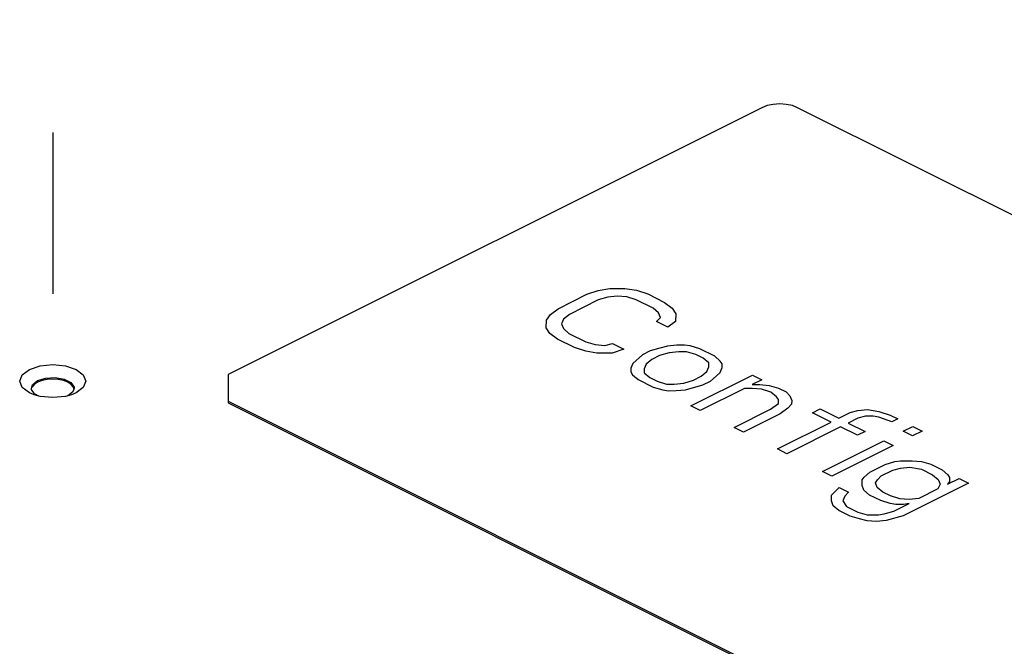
# Paper-space layout '005_EXP_CORICANT_PE_DRAWING_3_1' of a CAD drawing. Header units: millimetres. Extents: x 6 to 413, y 7 to 290.
# Tile 331 of 362: x 214 to 229, y 257 to 266. Entities that reach past the tile are written whole.
import ezdxf

# ---------------------------------------------------------------- set-up
doc = ezdxf.new("R2010")
doc.units = ezdxf.units.MM
doc.header["$LTSCALE"] = 23.1
doc.linetypes.add('DASHED', pattern=[0.2, 0.1, -0.1])
for name, color, linetype in [('000_OFFSET-LINES', 7, 'CONTINUOUS'), ('006_CONFIG_LABEL_102X65_BL128', 7, 'CONTINUOUS'), ('COVER_CORIENT_BL79', 7, 'CONTINUOUS')]:
    doc.layers.add(name, color=color, linetype=linetype)

# ---------------------------------------------------------------- blocks, each defined once
blk = doc.blocks.new('COVER_CORIENT_BL79', base_point=(229.287, 247.679))
at = {"layer": 'COVER_CORIENT_BL79', "color": 7, "linetype": 'Continuous'}
for p, q in [((214.637, 260.348), (214.654, 260.398)), ((214.654, 260.398), (214.727, 260.456)), ((214.727, 260.456), (214.842, 260.492)), ((214.727, 260.456), (214.727, 260.433)), ((215.022, 260.472), (214.943, 260.477)), ((215.096, 260.457), (215.022, 260.472)), ((215.159, 260.433), (215.096, 260.457)), ((214.639, 260.331), (214.637, 260.348)), ((215.232, 260.297), (215.159, 260.24)), ((215.249, 260.348), (215.232, 260.297))]:
    blk.add_line(p, q, dxfattribs=at)
at = {"layer": 'COVER_CORIENT_BL79', "color": 3, "linetype": 'Continuous'}
for p, q in [((214.675, 260.254), (214.609, 260.282)), ((214.762, 260.231), (214.675, 260.254)), ((215.209, 260.254), (215.124, 260.231)), ((215.278, 260.282), (215.209, 260.254)), ((215.38, 260.359), (215.278, 260.282))]:
    blk.add_line(p, q, dxfattribs=at)
for points in [[(214.609, 260.616), (214.762, 260.668), (214.943, 260.686), (215.124, 260.668), (215.278, 260.616), (215.38, 260.54)], [(214.609, 260.282), (214.506, 260.359), (214.47, 260.449), (214.506, 260.54), (214.609, 260.616)], [(215.38, 260.54), (215.416, 260.449), (215.38, 260.359)], [(215.124, 260.231), (214.943, 260.213), (214.762, 260.231)]]:
    blk.add_lwpolyline(points, dxfattribs=at)
at = {"layer": 'COVER_CORIENT_BL79', "color": 7, "linetype": 'Continuous'}
for points in [[(214.727, 260.433), (214.678, 260.401), (214.648, 260.364)], [(214.943, 260.477), (214.864, 260.472), (214.79, 260.457), (214.727, 260.433)], [(214.842, 260.492), (214.977, 260.5), (215.106, 260.477)], [(215.106, 260.477), (215.202, 260.429), (215.247, 260.365), (215.249, 260.348)], [(215.246, 260.338), (215.239, 260.364), (215.208, 260.401), (215.159, 260.433)], [(214.743, 260.236), (214.684, 260.266), (214.639, 260.331)]]:
    blk.add_lwpolyline(points, dxfattribs=at)
blk = doc.blocks.new('006_CONFIG_LABEL_102X65_BL128', base_point=(227.813, 259.164))
at = {"layer": '006_CONFIG_LABEL_102X65_BL128', "color": 7, "linetype": 'Continuous'}
for p, q in [((225.087, 264.362), (217.45, 260.544)), ((238.07, 258.125), (225.596, 264.362)), ((217.45, 260.544), (217.45, 260.138)), ((217.45, 260.162), (229.797, 253.989)), ((217.45, 260.138), (229.797, 253.965))]:
    blk.add_line(p, q, dxfattribs=at)
at = {"layer": '006_CONFIG_LABEL_102X65_BL128', "color": 4, "linetype": 'Continuous'}
for p, q in [((222.17, 261.486), (222.582, 261.692)), ((222.582, 261.692), (222.746, 261.747)), ((222.746, 261.747), (222.91, 261.775)), ((223.016, 261.667), (222.88, 261.652)), ((222.91, 261.775), (223.127, 261.776)), ((223.152, 261.654), (223.016, 261.667)), ((223.127, 261.776), (223.29, 261.75)), ((223.29, 261.75), (223.452, 261.696)), ((223.452, 261.696), (223.694, 261.575)), ((222.743, 261.611), (222.332, 261.405)), ((222.88, 261.652), (222.743, 261.611)), ((223.287, 261.614), (223.152, 261.654)), ((223.529, 261.493), (223.287, 261.614)), ((223.694, 261.575), (223.801, 261.494)), ((222.004, 261.322), (222.06, 261.404)), ((222.06, 261.404), (222.17, 261.486)), ((222.332, 261.405), (222.249, 261.337)), ((223.609, 261.425), (223.529, 261.493)), ((223.635, 261.358), (223.609, 261.425)), ((223.801, 261.494), (223.853, 261.413)), ((223.853, 261.413), (223.851, 261.304)), ((222.001, 261.213), (222.004, 261.322)), ((222.249, 261.337), (222.22, 261.269)), ((222.22, 261.269), (222.246, 261.201)), ((223.579, 261.303), (223.635, 261.358)), ((223.741, 261.222), (223.579, 261.303)), ((223.851, 261.304), (223.741, 261.222)), ((222.054, 261.132), (222.001, 261.213)), ((222.161, 261.051), (222.054, 261.132)), ((222.246, 261.201), (222.326, 261.133)), ((222.326, 261.133), (222.568, 261.012)), ((222.403, 260.93), (222.161, 261.051)), ((222.568, 261.012), (222.703, 260.972)), ((222.703, 260.972), (222.838, 260.959)), ((222.838, 260.959), (222.948, 260.987)), ((222.948, 260.987), (223.109, 260.906)), ((223.871, 260.965), (223.735, 260.95)), ((223.98, 260.965), (223.871, 260.965)), ((224.061, 260.952), (223.98, 260.965)), ((224.196, 260.912), (224.061, 260.952)), ((222.565, 260.876), (222.403, 260.93)), ((222.727, 260.85), (222.565, 260.876)), ((222.945, 260.851), (222.727, 260.85)), ((223.109, 260.906), (222.945, 260.851)), ((223.379, 260.826), (223.241, 260.703)), ((223.489, 260.881), (223.379, 260.826)), ((223.626, 260.923), (223.489, 260.881)), ((223.623, 260.814), (223.513, 260.759)), ((223.76, 260.856), (223.623, 260.814)), ((223.735, 260.95), (223.626, 260.923)), ((223.896, 260.87), (223.76, 260.856)), ((224.005, 260.87), (223.896, 260.87)), ((224.14, 260.83), (224.005, 260.87)), ((224.247, 260.777), (224.14, 260.83)), ((224.411, 260.805), (224.196, 260.912)), ((223.241, 260.703), (223.212, 260.635)), ((223.431, 260.691), (223.402, 260.623)), ((223.513, 260.759), (223.431, 260.691)), ((224.328, 260.709), (224.247, 260.777)), ((224.326, 260.655), (224.328, 260.709)), ((224.491, 260.737), (224.411, 260.805)), ((224.517, 260.696), (224.491, 260.737)), ((224.516, 260.642), (224.517, 260.696)), ((223.212, 260.635), (223.211, 260.581)), ((223.211, 260.581), (223.237, 260.54)), ((223.237, 260.54), (223.317, 260.473)), ((223.402, 260.623), (223.401, 260.568)), ((223.401, 260.568), (223.481, 260.501)), ((224.07, 260.096), (224.949, 260.536)), ((224.215, 260.518), (224.298, 260.587)), ((224.298, 260.587), (224.326, 260.655)), ((224.432, 260.519), (224.488, 260.574)), ((224.488, 260.574), (224.516, 260.642)), ((224.949, 260.536), (225.083, 260.469)), ((223.317, 260.473), (223.532, 260.365)), ((223.481, 260.501), (223.588, 260.447)), ((223.588, 260.447), (223.723, 260.407)), ((223.723, 260.407), (223.832, 260.408)), ((223.832, 260.408), (223.968, 260.422)), ((223.968, 260.422), (224.105, 260.463)), ((223.993, 260.327), (224.239, 260.396)), ((224.105, 260.463), (224.215, 260.518)), ((224.239, 260.396), (224.349, 260.451)), ((224.349, 260.451), (224.432, 260.519)), ((225.083, 260.469), (224.946, 260.4)), ((224.946, 260.4), (225.055, 260.4)), ((225.055, 260.4), (225.19, 260.388)), ((223.532, 260.365), (223.667, 260.325)), ((223.667, 260.325), (223.749, 260.312)), ((223.749, 260.312), (223.857, 260.313)), ((223.857, 260.313), (223.993, 260.327)), ((224.836, 260.345), (224.205, 260.029)), ((224.945, 260.346), (224.836, 260.345)), ((225.08, 260.333), (224.945, 260.346)), ((225.215, 260.293), (225.08, 260.333)), ((225.19, 260.388), (225.325, 260.348)), ((225.296, 260.225), (225.215, 260.293)), ((225.325, 260.348), (225.433, 260.294)), ((225.433, 260.294), (225.486, 260.24)), ((225.21, 260.048), (225.321, 260.13)), ((225.322, 260.184), (225.296, 260.225)), ((225.321, 260.13), (225.322, 260.184)), ((225.511, 260.118), (225.455, 260.063)), ((225.486, 260.24), (225.512, 260.172)), ((225.512, 260.172), (225.511, 260.118)), ((224.205, 260.029), (224.07, 260.096)), ((224.689, 259.787), (225.21, 260.048)), ((225.345, 259.981), (224.823, 259.72)), ((225.455, 260.063), (225.345, 259.981)), ((225.807, 259.997), (225.917, 260.052)), ((226.076, 259.862), (225.807, 259.997)), ((225.917, 260.052), (226.186, 259.917)), ((226.186, 259.917), (226.35, 260)), ((226.35, 260), (226.46, 260.027)), ((226.46, 260.027), (226.596, 260.042)), ((226.596, 260.042), (226.758, 260.015)), ((226.758, 260.015), (226.92, 259.962)), ((225.307, 259.478), (226.076, 259.862)), ((226.457, 259.919), (226.32, 259.85)), ((226.32, 259.85), (226.562, 259.729)), ((226.567, 259.946), (226.457, 259.919)), ((226.675, 259.947), (226.567, 259.946)), ((226.757, 259.934), (226.675, 259.947)), ((226.945, 259.867), (226.757, 259.934)), ((226.92, 259.962), (227.028, 259.908)), ((227.028, 259.908), (226.945, 259.867)), ((224.823, 259.72), (224.689, 259.787)), ((226.21, 259.795), (225.441, 259.411)), ((226.452, 259.674), (226.21, 259.795)), ((226.562, 259.729), (226.452, 259.674)), ((227.106, 259.732), (227.243, 259.801)), ((227.24, 259.665), (227.106, 259.732)), ((227.377, 259.733), (227.24, 259.665)), ((227.243, 259.801), (227.377, 259.733)), ((225.952, 259.155), (226.831, 259.595)), ((226.831, 259.595), (226.965, 259.527)), ((225.441, 259.411), (225.307, 259.478)), ((226.965, 259.527), (226.087, 259.088)), ((226.851, 259.255), (226.988, 259.297)), ((226.988, 259.297), (227.07, 259.311)), ((227.07, 259.311), (227.233, 259.311)), ((227.233, 259.311), (227.368, 259.299)), ((227.368, 259.299), (227.503, 259.259)), ((226.087, 259.088), (225.952, 259.155)), ((226.548, 259.077), (226.631, 259.145)), ((226.631, 259.145), (226.851, 259.255)), ((226.793, 259.092), (226.958, 259.174)), ((226.958, 259.174), (227.067, 259.202)), ((227.067, 259.202), (227.203, 259.216)), ((227.203, 259.216), (227.366, 259.19)), ((227.366, 259.19), (227.527, 259.109)), ((227.503, 259.259), (227.664, 259.178)), ((227.664, 259.178), (227.745, 259.11)), ((226.519, 258.955), (226.52, 259.036)), ((226.52, 259.036), (226.548, 259.077)), ((226.71, 258.996), (226.738, 259.037)), ((226.735, 258.928), (226.71, 258.996)), ((226.738, 259.037), (226.793, 259.092)), ((228.041, 258.99), (227.107, 258.523)), ((227.527, 259.109), (227.607, 259.042)), ((227.607, 259.042), (227.633, 258.974)), ((227.742, 258.975), (227.906, 259.057)), ((227.77, 259.015), (227.742, 258.975)), ((227.745, 259.11), (227.771, 259.07)), ((227.771, 259.07), (227.77, 259.015)), ((227.906, 259.057), (228.041, 258.99)), ((226.081, 258.816), (226.192, 258.926)), ((226.192, 258.926), (226.326, 258.858)), ((226.326, 258.858), (226.271, 258.804)), ((226.544, 258.887), (226.519, 258.955)), ((226.624, 258.819), (226.544, 258.887)), ((226.816, 258.861), (226.735, 258.928)), ((226.923, 258.807), (226.816, 258.861)), ((227.604, 258.906), (227.33, 258.769)), ((227.633, 258.974), (227.604, 258.906)), ((226.079, 258.735), (226.081, 258.816)), ((226.105, 258.667), (226.079, 258.735)), ((226.271, 258.804), (226.242, 258.736)), ((226.242, 258.736), (226.295, 258.654)), ((226.786, 258.739), (226.624, 258.819)), ((226.921, 258.698), (226.786, 258.739)), ((227.058, 258.767), (226.923, 258.807)), ((226.973, 258.59), (227.193, 258.7)), ((227.194, 258.754), (227.058, 258.767)), ((227.193, 258.7), (227.111, 258.686)), ((227.33, 258.769), (227.194, 258.754)), ((226.185, 258.6), (226.105, 258.667)), ((226.346, 258.519), (226.185, 258.6)), ((226.295, 258.654), (226.456, 258.574)), ((226.456, 258.574), (226.591, 258.534)), ((226.836, 258.549), (226.973, 258.59)), ((227.002, 258.685), (226.921, 258.698)), ((227.111, 258.686), (227.002, 258.685)), ((226.481, 258.479), (226.346, 258.519)), ((226.59, 258.452), (226.481, 258.479)), ((226.725, 258.439), (226.59, 258.452)), ((226.591, 258.534), (226.754, 258.535)), ((226.861, 258.454), (226.725, 258.439)), ((226.754, 258.535), (226.836, 258.549)), ((227.107, 258.523), (226.861, 258.454))]:
    blk.add_line(p, q, dxfattribs=at)
at = {"layer": '006_CONFIG_LABEL_102X65_BL128', "color": 7, "linetype": 'Continuous'}
blk.add_lwpolyline([(225.596, 264.362), (225.522, 264.391), (225.435, 264.409), (225.342, 264.415), (225.249, 264.409), (225.162, 264.391), (225.087, 264.362)], dxfattribs=at)

psp = doc.layouts.new('005_EXP_CORICANT_PE_DRAWING_3_1')

# ---------------------------------------------------------------- linework, layer by layer
at = {"layer": '000_OFFSET-LINES', "color": 4, "linetype": 'DASHED'}
psp.add_line((214.943, 273.246), (214.943, 260.449), dxfattribs=at)

# ---------------------------------------------------------------- block references
at = {"layer": '006_CONFIG_LABEL_102X65_BL128'}
psp.add_blockref('006_CONFIG_LABEL_102X65_BL128', (227.813, 259.164), dxfattribs=at)
at = {"layer": 'COVER_CORIENT_BL79'}
psp.add_blockref('COVER_CORIENT_BL79', (229.287, 247.679), dxfattribs=at)

doc.saveas('drawing.dxf')
